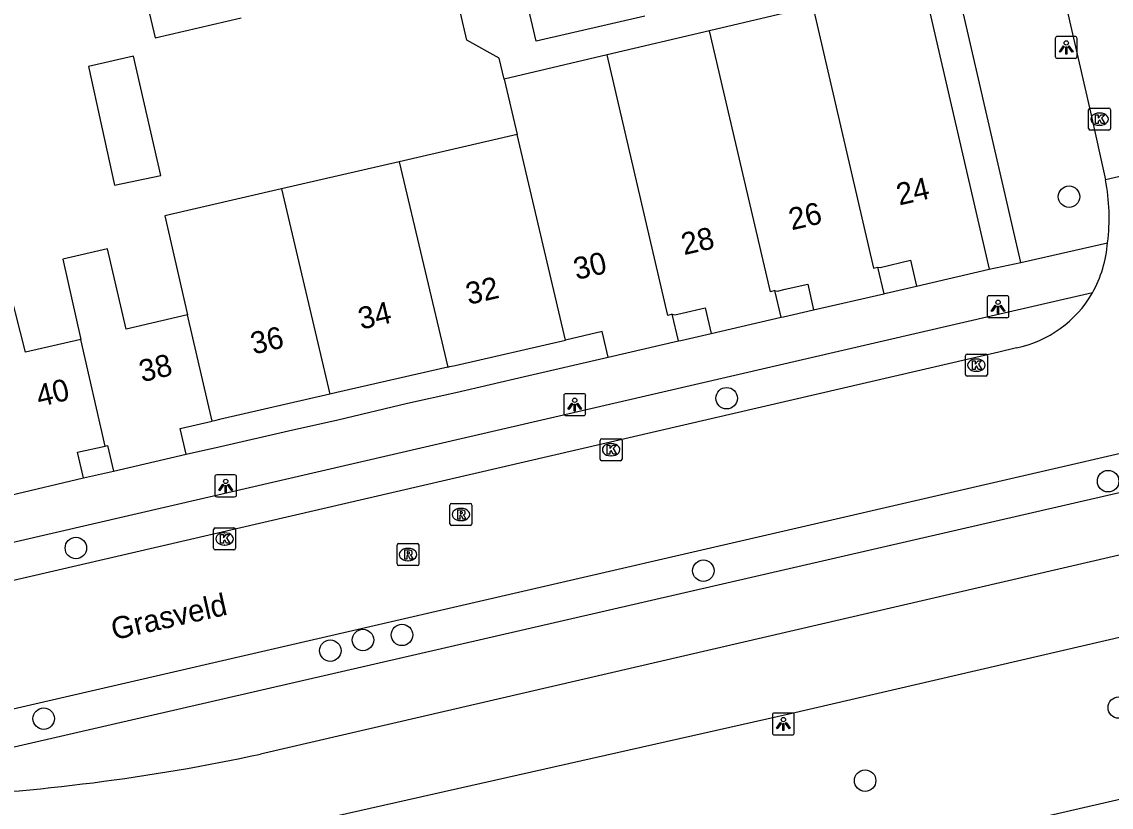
# Model space of a CAD drawing. Extents: x 156414 to 157775, y 382335 to 383765.
# Drawn here: x 157014.56 to 157064.15, y 383011.92 to 383047.68 of the extents above; entities that cross this region are included whole.
import ezdxf

# ---------------------------------------------------------------- set-up
doc = ezdxf.new("R2010")
doc.units = 0
for name, color, linetype in [('IMGEO_Boom', 7, 'Continuous'), ('IMGEO_Fietspad_gesloten', 7, 'Continuous'), ('IMGEO_Kolk', 7, 'Continuous'), ('IMGEO_Lichtpunt', 7, 'Continuous'), ('IMGEO_Openbare_ruimte_label', 7, 'Continuous'), ('IMGEO_Pand', 7, 'Continuous'), ('IMGEO_Pand_nummerreeks', 7, 'Continuous'), ('IMGEO_Parkeervlak_open', 7, 'Continuous'), ('IMGEO_Rijbaan_lokaal_gesloten', 7, 'Continuous'), ('IMGEO_Rijbaan_regionaal_gesloten', 7, 'Continuous'), ('IMGEO_Rioolput', 7, 'Continuous'), ('IMGEO_Voetpad_open', 7, 'Continuous')]:
    doc.layers.add(name, color=color, linetype=linetype)

msp = doc.modelspace()

# ---------------------------------------------------------------- linework, layer by layer
at = {"layer": 'IMGEO_Boom'}
for centre in [(157062.231, 383039.717), (157046.644, 383030.541), (157064.008, 383026.764), (157017.024, 383023.721), (157045.585, 383022.687), (157030.092, 383019.535), (157031.866, 383019.765), (157028.606, 383019.05), (157064.493, 383016.456), (157015.56, 383015.952), (157052.948, 383013.13)]:
    msp.add_circle(centre, 0.489, dxfattribs=at)
at = {"layer": 'IMGEO_Fietspad_gesloten'}
for points in [[(157134.445, 383039.6), (157025.431, 383014.337)], [(157025.969, 383010.873), (157049.55, 383016.188), (157125.414, 383033.797), (157133.846, 383035.729)]]:
    msp.add_lwpolyline(points, dxfattribs=at)
msp.add_arc((157006.201, 383104.082), 91.782, 272.43918, 282.09423, dxfattribs=at)
at = {"layer": 'IMGEO_Kolk'}
for p, q in [((157063.117, 383042.821), (157063.117, 383043.673)), ((157063.192, 383043.747), (157064.044, 383043.747)), ((157064.118, 383043.673), (157064.118, 383042.821)), ((157063.605, 383043.527), (157063.63, 383043.527)), ((157064.044, 383042.747), (157063.192, 383042.747)), ((157063.628, 383042.967), (157063.603, 383042.967)), ((157057.514, 383031.621), (157057.514, 383032.473)), ((157057.589, 383032.547), (157058.441, 383032.547)), ((157058.002, 383032.327), (157058.027, 383032.327)), ((157058.515, 383032.473), (157058.515, 383031.621)), ((157058.025, 383031.767), (157058, 383031.767)), ((157058.441, 383031.547), (157057.589, 383031.547)), ((157040.887, 383027.771), (157040.887, 383028.623)), ((157040.962, 383028.697), (157041.814, 383028.697)), ((157041.375, 383028.477), (157041.4, 383028.477)), ((157041.888, 383028.623), (157041.888, 383027.771)), ((157041.398, 383027.917), (157041.373, 383027.917)), ((157041.814, 383027.697), (157040.962, 383027.697)), ((157023.293, 383023.709), (157023.293, 383024.561)), ((157023.368, 383024.635), (157024.22, 383024.635)), ((157023.781, 383024.415), (157023.806, 383024.415)), ((157024.294, 383024.561), (157024.294, 383023.709)), ((157023.804, 383023.855), (157023.779, 383023.855)), ((157024.22, 383023.635), (157023.368, 383023.635))]:
    msp.add_line(p, q, dxfattribs=at)
for points in [[(157063.117, 383042.821), (157063.117, 383043.673)], [(157063.192, 383043.747), (157064.044, 383043.747)], [(157064.118, 383043.673), (157064.118, 383042.821)], [(157063.438, 383043.447), (157063.561, 383043.447), (157063.561, 383043.296), (157063.691, 383043.447), (157063.855, 383043.447), (157063.709, 383043.296), (157063.862, 383043.047), (157063.71, 383043.047), (157063.625, 383043.211), (157063.561, 383043.144), (157063.561, 383043.047), (157063.438, 383043.047), (157063.438, 383043.447)], [(157064.044, 383042.747), (157063.192, 383042.747)], [(157057.514, 383031.621), (157057.514, 383032.473)], [(157057.589, 383032.547), (157058.441, 383032.547)], [(157057.835, 383032.247), (157057.958, 383032.247), (157057.958, 383032.096), (157058.088, 383032.247), (157058.252, 383032.247), (157058.106, 383032.096), (157058.259, 383031.847), (157058.107, 383031.847), (157058.022, 383032.011), (157057.958, 383031.944), (157057.958, 383031.847), (157057.835, 383031.847), (157057.835, 383032.247)], [(157058.515, 383032.473), (157058.515, 383031.621)], [(157058.441, 383031.547), (157057.589, 383031.547)], [(157040.887, 383027.771), (157040.887, 383028.623)], [(157040.962, 383028.697), (157041.814, 383028.697)], [(157041.208, 383028.397), (157041.331, 383028.397), (157041.331, 383028.246), (157041.461, 383028.397), (157041.625, 383028.397), (157041.479, 383028.246), (157041.632, 383027.997), (157041.48, 383027.997), (157041.395, 383028.161), (157041.331, 383028.094), (157041.331, 383027.997), (157041.208, 383027.997), (157041.208, 383028.397)], [(157041.888, 383028.623), (157041.888, 383027.771)], [(157041.814, 383027.697), (157040.962, 383027.697)], [(157023.293, 383023.709), (157023.293, 383024.561)], [(157023.368, 383024.635), (157024.22, 383024.635)], [(157023.614, 383024.335), (157023.737, 383024.335), (157023.737, 383024.184), (157023.867, 383024.335), (157024.031, 383024.335), (157023.885, 383024.184), (157024.038, 383023.935), (157023.886, 383023.935), (157023.801, 383024.099), (157023.737, 383024.032), (157023.737, 383023.935), (157023.614, 383023.935), (157023.614, 383024.335)], [(157024.294, 383024.561), (157024.294, 383023.709)], [(157024.22, 383023.635), (157023.368, 383023.635)]]:
    msp.add_lwpolyline(points, dxfattribs=at)
for centre, start, end in [((157063.194, 383043.671), 91.552, 178.448), ((157063.194, 383043.671), 91.552, 178.448), ((157064.042, 383043.671), 1.552, 88.448), ((157064.042, 383043.671), 1.552, 88.448), ((157063.194, 383042.823), 181.552, 268.448), ((157063.194, 383042.823), 181.552, 268.448), ((157064.042, 383042.823), 271.552, 358.448), ((157064.042, 383042.823), 271.552, 358.448), ((157057.591, 383032.471), 91.552, 178.448), ((157057.591, 383032.471), 91.552, 178.448), ((157058.439, 383032.471), 1.552, 88.448), ((157058.439, 383032.471), 1.552, 88.448), ((157057.591, 383031.623), 181.552, 268.448), ((157057.591, 383031.623), 181.552, 268.448), ((157058.439, 383031.623), 271.552, 358.448), ((157058.439, 383031.623), 271.552, 358.448), ((157040.964, 383028.621), 91.552, 178.448), ((157040.964, 383028.621), 91.552, 178.448), ((157041.812, 383028.621), 1.552, 88.448), ((157041.812, 383028.621), 1.552, 88.448), ((157040.964, 383027.773), 181.552, 268.448), ((157040.964, 383027.773), 181.552, 268.448), ((157041.812, 383027.773), 271.552, 358.448), ((157041.812, 383027.773), 271.552, 358.448), ((157023.37, 383024.559), 91.552, 178.448), ((157023.37, 383024.559), 91.552, 178.448), ((157024.218, 383024.559), 1.552, 88.448), ((157024.218, 383024.559), 1.552, 88.448), ((157023.37, 383023.711), 181.552, 268.448), ((157023.37, 383023.711), 181.552, 268.448), ((157024.218, 383023.711), 271.552, 358.448), ((157024.218, 383023.711), 271.552, 358.448)]:
    msp.add_arc(centre, 0.0765, start, end, dxfattribs=at)
for centre, major_axis, ratio, start_param, end_param in [((157063.604, 383043.247), (-0.387, 0.002), 0.722429, 4.712389, 7.853982), ((157063.629, 383043.247), (-0.39, 0.002), 0.717154, 1.570796, 4.712389), ((157058.001, 383032.047), (-0.387, 0.002), 0.722429, 4.712389, 7.853982), ((157058.026, 383032.047), (-0.39, 0.002), 0.717154, 1.570796, 4.712389), ((157041.374, 383028.197), (-0.387, 0.002), 0.722429, 4.712389, 7.853982), ((157041.399, 383028.197), (-0.39, 0.002), 0.717154, 1.570796, 4.712389), ((157023.78, 383024.135), (-0.387, 0.002), 0.722429, 4.712389, 7.853982), ((157023.805, 383024.135), (-0.39, 0.002), 0.717154, 1.570796, 4.712389)]:
    msp.add_ellipse(centre, major_axis=major_axis, ratio=ratio, start_param=start_param, end_param=end_param, dxfattribs=at)
at = {"layer": 'IMGEO_Lichtpunt'}
for p, q in [((157061.602, 383046.917), (157061.602, 383046.11)), ((157061.602, 383046.917), (157061.602, 383046.11)), ((157062.504, 383047.012), (157061.696, 383047.012)), ((157062.504, 383047.012), (157061.696, 383047.012)), ((157062.598, 383046.11), (157062.598, 383046.917)), ((157062.598, 383046.11), (157062.598, 383046.917)), ((157061.696, 383046.016), (157062.504, 383046.016)), ((157061.696, 383046.016), (157062.504, 383046.016)), ((157058.499, 383035.11), (157058.499, 383034.303)), ((157058.499, 383035.11), (157058.499, 383034.303)), ((157059.401, 383035.205), (157058.593, 383035.205)), ((157059.401, 383035.205), (157058.593, 383035.205)), ((157059.495, 383034.303), (157059.495, 383035.11)), ((157059.495, 383034.303), (157059.495, 383035.11)), ((157058.593, 383034.209), (157059.401, 383034.209)), ((157058.593, 383034.209), (157059.401, 383034.209)), ((157039.232, 383030.652), (157039.232, 383029.845)), ((157039.232, 383030.652), (157039.232, 383029.845)), ((157040.134, 383030.747), (157039.326, 383030.747)), ((157040.134, 383030.747), (157039.326, 383030.747)), ((157040.228, 383029.845), (157040.228, 383030.652)), ((157040.228, 383029.845), (157040.228, 383030.652)), ((157039.326, 383029.751), (157040.134, 383029.751)), ((157039.326, 383029.751), (157040.134, 383029.751)), ((157023.344, 383026.958), (157023.344, 383026.151)), ((157023.344, 383026.958), (157023.344, 383026.151)), ((157024.246, 383027.053), (157023.438, 383027.053)), ((157024.246, 383027.053), (157023.438, 383027.053)), ((157024.34, 383026.151), (157024.34, 383026.958)), ((157024.34, 383026.151), (157024.34, 383026.958)), ((157023.438, 383026.057), (157024.246, 383026.057)), ((157023.438, 383026.057), (157024.246, 383026.057)), ((157048.727, 383016.113), (157048.727, 383015.306)), ((157048.727, 383016.113), (157048.727, 383015.306)), ((157049.629, 383016.208), (157048.821, 383016.208)), ((157049.629, 383016.208), (157048.821, 383016.208)), ((157049.723, 383015.306), (157049.723, 383016.113)), ((157049.723, 383015.306), (157049.723, 383016.113)), ((157048.821, 383015.212), (157049.629, 383015.212)), ((157048.821, 383015.212), (157049.629, 383015.212))]:
    msp.add_line(p, q, dxfattribs=at)
for points in [[(157061.976, 383046.581), (157062.015, 383046.553), (157061.827, 383046.291), (157061.789, 383046.318), (157061.976, 383046.581)], [(157062.078, 383046.533), (157062.125, 383046.533), (157062.125, 383046.211), (157062.078, 383046.211), (157062.078, 383046.533)], [(157062.188, 383046.553), (157062.226, 383046.58), (157062.413, 383046.318), (157062.374, 383046.29), (157062.188, 383046.553)], [(157058.873, 383034.774), (157058.912, 383034.746), (157058.724, 383034.484), (157058.686, 383034.511), (157058.873, 383034.774)], [(157058.975, 383034.726), (157059.022, 383034.726), (157059.022, 383034.404), (157058.975, 383034.404), (157058.975, 383034.726)], [(157059.085, 383034.746), (157059.123, 383034.773), (157059.31, 383034.511), (157059.271, 383034.483), (157059.085, 383034.746)], [(157039.606, 383030.316), (157039.645, 383030.288), (157039.457, 383030.026), (157039.419, 383030.053), (157039.606, 383030.316)], [(157039.708, 383030.268), (157039.755, 383030.268), (157039.755, 383029.946), (157039.708, 383029.946), (157039.708, 383030.268)], [(157039.818, 383030.288), (157039.856, 383030.315), (157040.043, 383030.053), (157040.004, 383030.025), (157039.818, 383030.288)], [(157023.718, 383026.622), (157023.757, 383026.594), (157023.569, 383026.332), (157023.531, 383026.359), (157023.718, 383026.622)], [(157023.82, 383026.574), (157023.867, 383026.574), (157023.867, 383026.252), (157023.82, 383026.252), (157023.82, 383026.574)], [(157023.93, 383026.594), (157023.968, 383026.621), (157024.155, 383026.359), (157024.116, 383026.331), (157023.93, 383026.594)], [(157049.101, 383015.777), (157049.14, 383015.749), (157048.952, 383015.487), (157048.914, 383015.514), (157049.101, 383015.777)], [(157049.203, 383015.729), (157049.25, 383015.729), (157049.25, 383015.407), (157049.203, 383015.407), (157049.203, 383015.729)], [(157049.313, 383015.749), (157049.351, 383015.776), (157049.538, 383015.514), (157049.499, 383015.486), (157049.313, 383015.749)]]:
    msp.add_lwpolyline(points, dxfattribs=at)
for centre in [(157062.101, 383046.715), (157058.998, 383034.908), (157039.731, 383030.45), (157023.843, 383026.756), (157049.226, 383015.911)]:
    msp.add_circle(centre, 0.0994, dxfattribs=at)
for centre, start, end in [((157061.696, 383046.917), 90, 180), ((157061.696, 383046.917), 90, 180), ((157062.504, 383046.917), 0, 90), ((157062.504, 383046.917), 0, 90), ((157061.696, 383046.11), 180, 270), ((157061.696, 383046.11), 180, 270), ((157062.504, 383046.11), 270, 0), ((157062.504, 383046.11), 270, 360), ((157058.593, 383035.11), 90, 180), ((157058.593, 383035.11), 90, 180), ((157059.401, 383035.11), 0, 90), ((157059.401, 383035.11), 0, 90), ((157058.593, 383034.303), 180, 270), ((157058.593, 383034.303), 180, 270), ((157059.401, 383034.303), 270, 0), ((157059.401, 383034.303), 270, 360), ((157039.326, 383030.652), 90, 180), ((157039.326, 383030.652), 90, 180), ((157040.134, 383030.652), 0, 90), ((157040.134, 383030.652), 0, 90), ((157039.326, 383029.845), 180, 270), ((157039.326, 383029.845), 180, 270), ((157040.134, 383029.845), 270, 0), ((157040.134, 383029.845), 270, 360), ((157023.438, 383026.958), 90, 180), ((157023.438, 383026.958), 90, 180), ((157024.246, 383026.958), 0, 90), ((157024.246, 383026.958), 0, 90), ((157023.438, 383026.151), 180, 270), ((157023.438, 383026.151), 180, 270), ((157024.246, 383026.151), 270, 0), ((157024.246, 383026.151), 270, 360), ((157048.821, 383016.113), 90, 180), ((157048.821, 383016.113), 90, 180), ((157049.629, 383016.113), 0, 90), ((157049.629, 383016.113), 0, 90), ((157048.821, 383015.306), 180, 270), ((157048.821, 383015.306), 180, 270), ((157049.629, 383015.306), 270, 0), ((157049.629, 383015.306), 270, 360)]:
    msp.add_arc(centre, 0.0946, start, end, dxfattribs=at)
at = {"layer": 'IMGEO_Pand'}
for points in [[(157055.561, 383049.561), (157058.598, 383036.411)], [(157020.18, 383048.898), (157020.63, 383046.949), (157024.548, 383047.854)], [(157050.565, 383048.382), (157045.864, 383047.273)], [(157050.565, 383048.382), (157053.323, 383036.469), (157053.519, 383036.51)], [(157045.864, 383047.273), (157041.201, 383046.172)], [(157048.841, 383035.441), (157048.648, 383035.39), (157045.864, 383047.273)], [(157041.201, 383046.172), (157036.519, 383045.067)], [(157044.172, 383034.364), (157043.973, 383034.312), (157041.201, 383046.172)], [(157018.78, 383040.246), (157020.898, 383040.687), (157019.652, 383046.118), (157017.606, 383045.645), (157018.78, 383040.246)], [(157036.519, 383045.067), (157037.11, 383042.545)], [(157037.11, 383042.545), (157031.745, 383041.306)], [(157039.308, 383033.189), (157037.11, 383042.545)], [(157031.745, 383041.306), (157026.386, 383040.068)], [(157031.745, 383041.306), (157033.95, 383031.957)], [(157026.386, 383040.068), (157021.067, 383038.84), (157022.106, 383034.337)], [(157026.386, 383040.068), (157028.591, 383030.725)], [(157022.106, 383034.337), (157019.307, 383033.692), (157018.464, 383037.348), (157016.426, 383036.879), (157017.257, 383033.22)], [(157053.519, 383036.51), (157053.639, 383036.49), (157055.016, 383036.819), (157055.288, 383035.65)], [(157017.257, 383033.22), (157014.728, 383032.637), (157013.812, 383036.276), (157011.74, 383035.799), (157012.569, 383032.139)], [(157053.519, 383036.51), (157053.8, 383035.297)], [(157055.288, 383035.65), (157058.598, 383036.411)], [(157048.841, 383035.441), (157048.961, 383035.421), (157049.315, 383035.501), (157050.333, 383035.73), (157050.604, 383034.561)], [(157049.123, 383034.226), (157048.841, 383035.441)], [(157050.604, 383034.561), (157053.8, 383035.297)], [(157023.224, 383029.491), (157022.106, 383034.337)], [(157044.172, 383034.364), (157044.292, 383034.344), (157044.623, 383034.419), (157045.665, 383034.655), (157045.937, 383033.486)], [(157044.453, 383033.149), (157044.172, 383034.364)], [(157045.937, 383033.486), (157049.123, 383034.226)], [(157041.253, 383032.406), (157040.981, 383033.574), (157039.308, 383033.189)], [(157018.359, 383028.365), (157017.257, 383033.22)], [(157033.95, 383031.957), (157034.049, 383031.98), (157034.283, 383032.034), (157039.308, 383033.189)], [(157041.253, 383032.406), (157044.453, 383033.149)], [(157033.95, 383031.957), (157028.907, 383030.798), (157028.591, 383030.725)], [(157028.591, 383030.725), (157023.567, 383029.57), (157023.333, 383029.516), (157023.224, 383029.491)], [(157022.044, 383027.988), (157021.773, 383029.157), (157023.224, 383029.491)], [(157017.372, 383026.91), (157017.099, 383028.079), (157018.359, 383028.365)], [(157018.359, 383028.365), (157018.469, 383028.39), (157018.742, 383027.222)], [(157018.742, 383027.222), (157022.044, 383027.988)], [(157014.054, 383026.13), (157017.372, 383026.91)]]:
    msp.add_lwpolyline(points, dxfattribs=at)
at = {"layer": 'IMGEO_Parkeervlak_open'}
msp.add_lwpolyline([(157130.075, 383043.523), (157130.648, 383041.534), (157069.138, 383027.297), (157007.744, 383013.169)], dxfattribs=at)
at = {"layer": 'IMGEO_Rijbaan_lokaal_gesloten'}
for points in [[(157051.788, 383093.312), (157063.199, 383043.56), (157063.89, 383040.486)], [(157007.386, 383014.842), (157068.115, 383028.853), (157130.075, 383043.523)], [(157068.295, 383041.495), (157063.89, 383040.486)], [(157059.831, 383032.836), (157059.033, 383032.635), (157007.695, 383020.741), (157006.803, 383020.544)]]:
    msp.add_lwpolyline(points, dxfattribs=at)
for centre, radius, start, end in [((157054.921, 383038.758), 9.134, 352.8553, 10.9044), ((157058.328, 383038.082), 5.675, 331.0185, 355.3536), ((157058.794, 383037.922), 5.191, 281.5276, 330.0691)]:
    msp.add_arc(centre, radius, start, end, dxfattribs=at)
at = {"layer": 'IMGEO_Rijbaan_regionaal_gesloten'}
msp.add_lwpolyline([(157135.435, 383028.656), (157123.21, 383025.803), (157120.078, 383025.139), (157086.233, 383017.27), (157021.079, 383002.266)], dxfattribs=at)
at = {"layer": 'IMGEO_Rioolput'}
for p, q in [((157034.051, 383024.822), (157034.051, 383025.674)), ((157034.126, 383025.748), (157034.978, 383025.748)), ((157034.539, 383025.528), (157034.564, 383025.528)), ((157035.052, 383025.674), (157035.052, 383024.822)), ((157034.562, 383024.968), (157034.537, 383024.968)), ((157034.978, 383024.748), (157034.126, 383024.748)), ((157031.641, 383022.996), (157031.641, 383023.848)), ((157031.716, 383023.922), (157032.568, 383023.922)), ((157032.642, 383023.848), (157032.642, 383022.996)), ((157032.129, 383023.702), (157032.154, 383023.702)), ((157032.568, 383022.922), (157031.716, 383022.922)), ((157032.152, 383023.142), (157032.127, 383023.142))]:
    msp.add_line(p, q, dxfattribs=at)
for points in [[(157034.051, 383024.822), (157034.051, 383025.674)], [(157034.126, 383025.748), (157034.978, 383025.748)], [(157034.64, 383025.446), (157034.388, 383025.448), (157034.388, 383025.048)], [(157034.566, 383025.367), (157034.512, 383025.367), (157034.512, 383025.286)], [(157035.052, 383025.674), (157035.052, 383024.822)], [(157034.388, 383025.048), (157034.512, 383025.048), (157034.512, 383025.21), (157034.523, 383025.21)], [(157034.512, 383025.286), (157034.564, 383025.286)], [(157034.57, 383025.181), (157034.641, 383025.048), (157034.781, 383025.048), (157034.716, 383025.174)], [(157034.978, 383024.748), (157034.126, 383024.748)], [(157031.641, 383022.996), (157031.641, 383023.848)], [(157031.716, 383023.922), (157032.568, 383023.922)], [(157032.642, 383023.848), (157032.642, 383022.996)], [(157032.23, 383023.62), (157031.978, 383023.622), (157031.978, 383023.222)], [(157031.978, 383023.222), (157032.102, 383023.222), (157032.102, 383023.384), (157032.113, 383023.384)], [(157032.156, 383023.541), (157032.102, 383023.541), (157032.102, 383023.46)], [(157032.102, 383023.46), (157032.154, 383023.46)], [(157032.16, 383023.355), (157032.231, 383023.222), (157032.371, 383023.222), (157032.306, 383023.348)], [(157032.568, 383022.922), (157031.716, 383022.922)]]:
    msp.add_lwpolyline(points, dxfattribs=at)
for centre, radius, start, end in [((157034.128, 383025.672), 0.0765, 91.552, 178.448), ((157034.128, 383025.672), 0.0765, 91.552, 178.448), ((157034.572, 383025.271), 0.0964, 77.0061, 93.1865), ((157034.586, 383025.328), 0.0378, 276.6634, 79.6772), ((157034.639, 383025.336), 0.109, 350.3612, 89.416), ((157034.637, 383025.336), 0.112, 277.5842, 350.9817), ((157034.976, 383025.672), 0.0765, 1.552, 88.448), ((157034.976, 383025.672), 0.0765, 1.552, 88.448), ((157034.128, 383024.824), 0.0765, 181.552, 268.448), ((157034.128, 383024.824), 0.0765, 181.552, 268.448), ((157034.522, 383025.157), 0.0533, 26.0293, 88.6989), ((157034.548, 383025.475), 0.19, 274.7715, 282.9687), ((157034.621, 383025.121), 0.108, 29.5134, 73.7905), ((157034.976, 383024.824), 0.0765, 271.552, 358.448), ((157034.976, 383024.824), 0.0765, 271.552, 358.448), ((157031.718, 383023.846), 0.0765, 91.552, 178.448), ((157031.718, 383023.846), 0.0765, 91.552, 178.448), ((157032.566, 383023.846), 0.0765, 1.552, 88.448), ((157032.566, 383023.846), 0.0765, 1.552, 88.448), ((157032.112, 383023.331), 0.0533, 26.0293, 88.6989), ((157032.138, 383023.649), 0.19, 274.7715, 282.9687), ((157032.162, 383023.445), 0.0964, 77.0061, 93.1865), ((157032.176, 383023.502), 0.0378, 276.6634, 79.6772), ((157032.229, 383023.51), 0.109, 350.3612, 89.416), ((157032.227, 383023.51), 0.112, 277.5842, 350.9817), ((157032.211, 383023.295), 0.108, 29.5134, 73.7905), ((157031.718, 383022.998), 0.0765, 181.552, 268.448), ((157031.718, 383022.998), 0.0765, 181.552, 268.448), ((157032.566, 383022.998), 0.0765, 271.552, 358.448), ((157032.566, 383022.998), 0.0765, 271.552, 358.448)]:
    msp.add_arc(centre, radius, start, end, dxfattribs=at)
for centre, major_axis, ratio, start_param, end_param in [((157034.538, 383025.248), (-0.387, 0.002), 0.722429, 4.712389, 7.853982), ((157034.563, 383025.248), (-0.39, 0.002), 0.717154, 1.570796, 4.712389), ((157032.128, 383023.422), (-0.387, 0.002), 0.722429, 4.712389, 7.853982), ((157032.153, 383023.422), (-0.39, 0.002), 0.717154, 1.570796, 4.712389)]:
    msp.add_ellipse(centre, major_axis=major_axis, ratio=ratio, start_param=start_param, end_param=end_param, dxfattribs=at)
at = {"layer": 'IMGEO_Voetpad_open'}
for points in [[(157060.035, 383036.721), (157047.229, 383092.303)], [(157036.519, 383045.067), (157036.297, 383046.028), (157034.818, 383046.841), (157034.076, 383050.055)], [(157042.921, 383047.931), (157037.981, 383046.79), (157037.481, 383048.953)], [(157060.035, 383036.721), (157063.984, 383037.622)], [(157058.598, 383036.411), (157060.035, 383036.721)], [(157063.292, 383035.332), (157058.884, 383034.325), (157004.064, 383021.641), (157004.317, 383020.493)], [(157053.8, 383035.297), (157053.91, 383035.322), (157055.288, 383035.65)], [(157049.123, 383034.226), (157049.233, 383034.252), (157050.604, 383034.561)], [(157044.453, 383033.149), (157044.563, 383033.175), (157045.937, 383033.486)], [(157022.044, 383027.988), (157023.604, 383028.339), (157026.702, 383029.05), (157028.945, 383029.562), (157032.113, 383030.31), (157034.319, 383030.804), (157037.444, 383031.528), (157041.253, 383032.406)], [(157017.372, 383026.91), (157018.742, 383027.222)]]:
    msp.add_lwpolyline(points, dxfattribs=at)

# ---------------------------------------------------------------- texts
at = {"layer": 'IMGEO_Openbare_ruimte_label'}
msp.add_text('Grasveld', height=1, rotation=12.6469, dxfattribs=at).set_placement((157018.754, 383019.524))
at = {"layer": 'IMGEO_Pand_nummerreeks'}
for s, rotation, p in [('24', 13.0004, (157054.501, 383039.313)), ('26', 13.0004, (157049.602, 383038.182)), ('28', 13.0004, (157044.706, 383037.052)), ('30', 12.9981, (157039.806, 383035.922)), ('32', 12.9981, (157034.901, 383034.789)), ('34', 12.9981, (157030.006, 383033.659)), ('36', 12.9981, (157025.107, 383032.528)), ('38', 13.5211, (157020.036, 383031.263)), ('40', 13.5211, (157015.356, 383030.138))]:
    msp.add_text(s, height=1, rotation=rotation, dxfattribs=at).set_placement(p)

doc.saveas('drawing.dxf')
